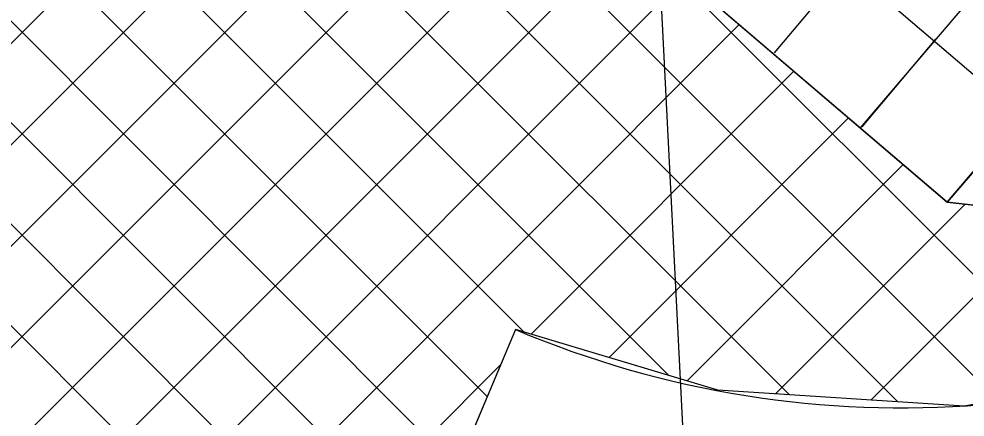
# Model space of a CAD drawing. Extents: x -438233 to -437334, y -1133133 to -1132623.
# Drawn here: x -438064.13 to -438057.53, y -1132958.91 to -1132956.13 of the extents above; entities that cross this region are included whole.
import ezdxf

# ---------------------------------------------------------------- set-up
doc = ezdxf.new("R2010")
doc.units = 0
for name, color, linetype in [('NADPRAZI', 7, 'Continuous'), ('Vrstva 1', 7, 'Continuous'), ('Vrstva 40', 7, 'Continuous')]:
    doc.layers.add(name, color=color, linetype=linetype)

msp = doc.modelspace()

# ---------------------------------------------------------------- linework, layer by layer
at = {"layer": 'DEFPOINTS'}
msp.add_circle((-438057.9618, -1132951.913), 10.2, dxfattribs=at)
at = {"layer": 'NADPRAZI'}
msp.add_circle((-438057.9618, -1132951.913), 10, dxfattribs=at)
at = {"layer": 'Vrstva 1'}
for p, q in [((-438062.2121, -1132905.0933), (-438059.4745, -1132959.5697)), ((-438052.464, -1132951.3245), (-438057.6571, -1132957.4099)), ((-438057.6571, -1132957.4099), (-438063.7424, -1132952.2168)), ((-438063.8199, -1132952.277), (-438057.3074, -1132958.7895)), ((-438067.8858, -1132952.4538), (-438061.0767, -1132959.2629)), ((-438064.2178, -1132952.5862), (-438058.0025, -1132958.8015)), ((-438064.6158, -1132952.8953), (-438058.7588, -1132958.7523)), ((-438065.1156, -1132953.1026), (-438059.6005, -1132958.6177)), ((-438065.7209, -1132953.2044), (-438060.609, -1132958.3163)), ((-438067.7982, -1132953.2484), (-438061.2864, -1132959.7602)), ((-438066.3263, -1132953.3061), (-438060.8669, -1132958.7655)), ((-438065.8414, -1132957.9539), (-438061.7794, -1132953.8919)), ((-438067.6173, -1132954.1365), (-438060.2041, -1132961.5497)), ((-438065.5472, -1132958.3668), (-438061.3979, -1132954.2175)), ((-438065.1776, -1132958.7043), (-438061.0164, -1132954.5431)), ((-438064.8079, -1132959.0417), (-438060.6349, -1132954.8687)), ((-438067.3593, -1132955.1016), (-438061.0715, -1132961.3893)), ((-438064.4383, -1132959.3792), (-438060.2533, -1132955.1943)), ((-438064.0686, -1132959.7166), (-438059.8718, -1132955.5199)), ((-438059.8589, -1132955.5309), (-438056.7087, -1132958.6811)), ((-438063.6989, -1132960.0541), (-438059.4903, -1132955.8454)), ((-438063.2745, -1132960.3368), (-438059.1088, -1132956.171)), ((-438060.5612, -1132958.3306), (-438058.7273, -1132956.4966)), ((-438060.0168, -1132958.4933), (-438058.3457, -1132956.8222)), ((-438059.4724, -1132958.656), (-438057.9642, -1132957.1478)), ((-438058.8554, -1132958.746), (-438057.5334, -1132957.4241)), ((-438058.1914, -1132958.7892), (-438056.8992, -1132957.497)), ((-438062.7996, -1132960.569), (-438060.7727, -1132958.5421))]:
    msp.add_line(p, q, dxfattribs=at)
msp.add_lwpolyline([(-438066.9447, -1132951.5718), (-438066.7906, -1132953.3842), (-438064.8182, -1132953.0526), (-438063.7424, -1132952.2168), (-438057.6571, -1132957.4099), (-438054.2884, -1132957.7853), (-438055.9248, -1132958.5393), (-438057.5402, -1132958.8316), (-438059.2588, -1132958.7198), (-438060.6698, -1132958.2981), (-438061.447, -1132960.141), (-438060.0002, -1132960.6255), (-438058.2795, -1132960.8791), (-438056.7156, -1132960.7888), (-438055.1087, -1132960.4181), (-438054.2265, -1132960.0218), (-438053.2269, -1132959.4804), (-438054.3038, -1132957.7953), (-438057.6571, -1132957.4099), (-438052.464, -1132951.3245)], dxfattribs=at)
at = {"layer": 'Vrstva 40'}
for p, q in [((-438053.0725, -1132950.8052), (-438058.2656, -1132956.8906)), ((-438062.61, -1132952.1222), (-438057.1449, -1132956.8019)), ((-438058.3517, -1132955.758), (-438058.8662, -1132956.3681)), ((-438057.7401, -1132956.2737), (-438058.2545, -1132956.8838)), ((-438060.6698, -1132958.2981), (-438061.447, -1132960.141))]:
    msp.add_line(p, q, dxfattribs=at)
msp.add_circle((-438057.9725, -1132951.9018), 9.9418, dxfattribs=at)
msp.add_arc((-438057.9725, -1132951.9018), 6.9418, 247.13471, 302.05407, dxfattribs=at)

doc.saveas('drawing.dxf')
